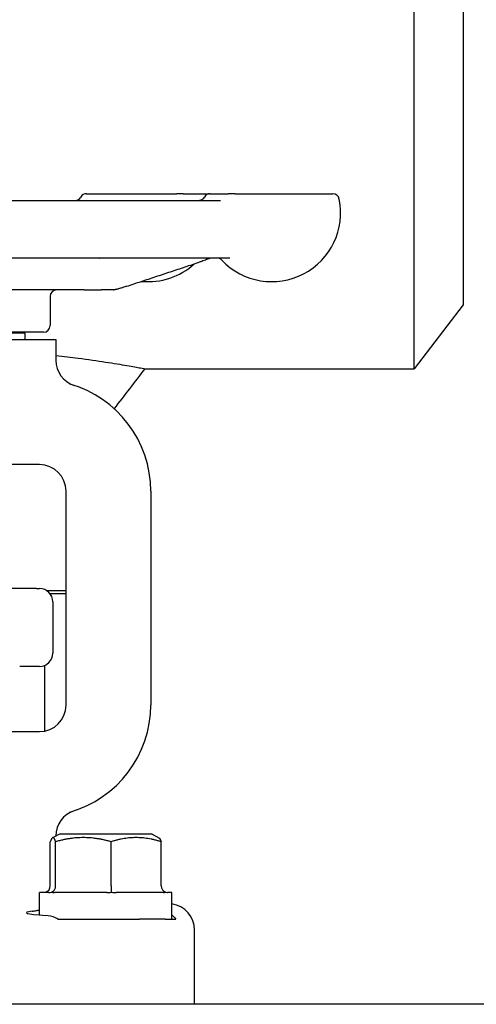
# Model space of a CAD drawing. Header units: inches. Extents: x 5 to 1128, y -85 to 748.
# Tile 589 of 656: x 919.83 to 921.99, y 337.61 to 342.26. Entities that reach past the tile are written whole.
import ezdxf

# ---------------------------------------------------------------- set-up
doc = ezdxf.new("R2010")
doc.units = ezdxf.units.IN
doc.header["$LTSCALE"] = 32
doc.header["$MEASUREMENT"] = 0
doc.layers.add('Visible (ANSI)', color=7, linetype='Continuous', lineweight=30)

msp = doc.modelspace()

# ---------------------------------------------------------------- linework, layer by layer
at = {"layer": 'Visible (ANSI)'}
for p, q in [((921.69405, 340.60867), (921.69405, 349.23367)), ((921.92578, 348.93167), (921.92578, 340.91067)), ((920.14784, 341.43492), (920.572, 341.43492)), ((920.60349, 341.43492), (920.572, 341.43492)), ((920.60349, 341.43492), (920.72623, 341.43492)), ((920.73197, 341.43492), (920.81841, 341.43492)), ((920.84932, 341.43492), (920.81841, 341.43492)), ((920.84932, 341.43492), (921.31035, 341.43492)), ((919.71965, 341.40367), (920.78038, 341.40367)), ((920.82389, 341.13117), (919.64482, 341.13117)), ((920.13642, 340.98117), (919.61375, 340.98117)), ((920.13642, 340.98117), (920.2166, 340.98117)), ((920.27335, 340.98117), (920.2166, 340.98117)), ((920.27335, 340.98117), (920.275, 340.98117)), ((919.97578, 340.94992), (919.97578, 340.81242)), ((921.92578, 340.91067), (921.69405, 340.60867)), ((919.94453, 340.78117), (918.90703, 340.78117)), ((919.85753, 340.77742), (918.99403, 340.77742)), ((919.85753, 340.74617), (919.85753, 340.77742)), ((918.84828, 340.74617), (920.00328, 340.74617)), ((920.00328, 340.74617), (920.00328, 340.64882)), ((920.42291, 340.60867), (921.69405, 340.60867)), ((919.90544, 340.15617), (918.94613, 340.15617)), ((919.92578, 340.15617), (919.90544, 340.15617)), ((920.05078, 339.02117), (920.05078, 340.03117)), ((920.45078, 340.03117), (920.45078, 339.02117)), ((919.91153, 339.57117), (919.71723, 339.57117)), ((919.91153, 339.57117), (919.92578, 339.57117)), ((919.95871, 339.56179), (920.05078, 339.56179)), ((920.05078, 339.54617), (919.97578, 339.54617)), ((919.98828, 339.50867), (919.98828, 339.26622)), ((919.92578, 339.20372), (919.83203, 339.20372)), ((919.95078, 338.89869), (919.95078, 339.20894)), ((919.7425, 338.89617), (919.90544, 338.89617)), ((919.90544, 338.89617), (919.92578, 338.89617)), ((920.01953, 338.41117), (919.98733, 338.39507)), ((920.45703, 338.41117), (920.01953, 338.41117)), ((920.45703, 338.41117), (920.48924, 338.39507)), ((919.97665, 338.16742), (919.97665, 338.37621)), ((920.00181, 338.16742), (920.00181, 338.37621)), ((920.00328, 338.40352), (920.00328, 338.40304)), ((920.26344, 338.16742), (920.26344, 338.37621)), ((920.49991, 338.16742), (920.49991, 338.37621)), ((919.96998, 338.13617), (919.92578, 338.13617)), ((919.92578, 338.03022), (919.92578, 338.13617)), ((920.24287, 338.13617), (919.99597, 338.13617)), ((920.51118, 338.13617), (920.28802, 338.13617)), ((920.55078, 338.13617), (920.53033, 338.13617)), ((920.55078, 338.01117), (920.55078, 338.13617)), ((920.01261, 338.01117), (920.39783, 338.01117)), ((920.51902, 338.01117), (920.39783, 338.01117)), ((920.51902, 338.01117), (920.524, 338.01117)), ((920.524, 338.01117), (920.55078, 338.01117)), ((920.55078, 338.01117), (920.56881, 338.01117)), ((920.65828, 337.60867), (920.65828, 337.95907)), ((948.55578, 337.60867), (914.05578, 337.60867))]:
    msp.add_line(p, q, dxfattribs=at)
for centre, radius, start, end in [((920.14784, 341.40367), 0.03125, 90, 150), ((920.73197, 341.40367), 0.03125, 90, 150), ((920.72623, 341.40367), 0.03125, 84.72789, 90), ((921.31035, 341.40367), 0.03125, 11.53696, 90), ((920.09372, 341.43492), 0.03125, 270, 330), ((920.67784, 341.43492), 0.03125, 285.52289, 330), ((921.02254, 341.34492), 0.325, 223.44984, 11.53696), ((920.43841, 341.34492), 0.325, 264.56036, 312.13594), ((920.76391, 341.09992), 0.03125, 43.44984, 90), ((920.00703, 340.94992), 0.03125, 90, 180), ((919.94453, 340.81242), 0.03125, 270, 0), ((920.12828, 340.64882), 0.125, 180, 251.84803), ((919.92578, 340.03117), 0.525, 0, 74.19694), ((919.92578, 340.03117), 0.125, 0, 90), ((919.92578, 339.50867), 0.0625, 0, 90), ((919.92578, 339.26622), 0.0625, 270, 0), ((919.92578, 339.02117), 0.125, 270, 0), ((919.92578, 339.02117), 0.525, 285.80306, 0), ((920.12828, 338.40352), 0.125, 108.15197, 180)]:
    msp.add_arc(centre, radius, start, end, dxfattribs=at)
for centre, major_axis, ratio, start_param, end_param in [((919.94395, 338.16742), (0.0327, 0), 0.9555533, 5.0590358, 6.2831853), ((919.97226, 338.16742), (0, -0.03125), 0.9458753, 0.3466468, 1.5707963), ((920.26659, 338.16742), (0, -0.03125), 0.1006388, 4.712389, 5.9365385), ((920.53261, 338.16742), (-0.0327, 0), 0.9555533, 0, 1.2241495), ((920.53281, 337.9585), (0.10779, 0.06457), 0.9948398, 5.7457619, 7.172791), ((920.23828, 338.04109), (-0.375, 0), 0.0524078, 5.897302, 7.0027774)]:
    msp.add_ellipse(centre, major_axis=major_axis, ratio=ratio, start_param=start_param, end_param=end_param, dxfattribs=at)
for points in [[(920.6795, 341.40367), (920.68157, 341.40367), (920.68378, 341.40413), (920.68621, 341.40481)], [(920.42291, 340.60867), (920.37464, 340.54591), (920.32636, 340.48316), (920.27808, 340.42041)], [(919.95506, 338.13803), (919.95185, 338.13665), (919.9488, 338.13617), (919.94623, 338.13617)], [(919.96998, 338.13617), (919.97368, 338.13617), (919.97793, 338.13665), (919.9823, 338.13803)], [(919.9823, 338.13803), (919.98667, 338.13665), (919.9914, 338.13617), (919.99597, 338.13617)], [(920.24287, 338.13617), (920.2501, 338.13617), (920.25792, 338.13665), (920.26552, 338.13803)], [(920.26552, 338.13803), (920.27311, 338.13665), (920.28088, 338.13617), (920.28802, 338.13617)], [(920.51118, 338.13617), (920.5147, 338.13617), (920.51828, 338.13665), (920.5215, 338.13803)], [(920.5215, 338.13803), (920.52472, 338.13665), (920.52776, 338.13617), (920.53033, 338.13617)], [(920.55077, 338.03036), (920.55757, 338.02459), (920.56361, 338.01809), (920.56881, 338.01117)]]:
    msp.add_open_spline(points, degree=3, dxfattribs=at)
for points, knots in [([(920.20814, 341.13015), (920.20814, 341.13015), (920.20815, 341.13016), (920.20821, 341.13018), (920.20826, 341.1302), (920.20844, 341.13028), (920.20856, 341.13033), (920.20887, 341.13047), (920.20903, 341.13055), (920.2095, 341.13077), (920.20982, 341.13093), (920.2102, 341.13111), (920.21025, 341.13114), (920.21031, 341.13117)], [0.085215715, 0.085215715, 0.085215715, 0.085215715, 0.086927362, 0.086927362, 0.088822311, 0.088822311, 0.090879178, 0.090879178, 0.092668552, 0.092668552, 0.095557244, 0.095557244, 0.09605213, 0.09605213, 0.09605213, 0.09605213]), ([(920.3367, 340.99792), (920.35981, 341.00556), (920.38292, 341.01321), (920.42913, 341.02851), (920.45224, 341.03617), (920.49845, 341.05148), (920.52155, 341.05914), (920.56776, 341.07447), (920.59086, 341.08214), (920.63706, 341.09747), (920.66016, 341.10514), (920.68326, 341.11282)], [0.21281804, 0.21281804, 0.21281804, 0.21281804, 0.40779495, 0.40779495, 0.60277186, 0.60277186, 0.79774877, 0.79774877, 0.99272568, 0.99272568, 1.18770259, 1.18770259, 1.18770259, 1.18770259]), ([(920.73318, 341.13108), (920.73314, 341.13107), (920.73309, 341.13105), (920.73293, 341.13101), (920.73282, 341.13098), (920.73253, 341.13088), (920.73236, 341.13083), (920.73193, 341.13067), (920.73166, 341.13057), (920.73089, 341.13026), (920.73037, 341.13004), (920.72848, 341.12922), (920.72722, 341.12867), (920.72233, 341.1266), (920.71866, 341.12519), (920.70759, 341.12107), (920.69967, 341.11831), (920.68875, 341.11464), (920.686, 341.11373), (920.68326, 341.11282)], [0.06803679, 0.06803679, 0.06803679, 0.06803679, 0.07122481, 0.07122481, 0.07499767, 0.07499767, 0.07800807, 0.07800807, 0.08112542, 0.08112542, 0.08584062, 0.08584062, 0.09894635, 0.09894635, 0.13928714, 0.13928714, 0.20937302, 0.20937302, 0.2325341, 0.2325341, 0.2325341, 0.2325341]), ([(920.74146, 341.13117), (920.74002, 341.13117), (920.73849, 341.13117), (920.73666, 341.13116), (920.73618, 341.13115), (920.73543, 341.13114), (920.7352, 341.13114), (920.73483, 341.13113), (920.73471, 341.13113), (920.73446, 341.13112), (920.73433, 341.13112), (920.7341, 341.13111), (920.73402, 341.13111), (920.73391, 341.13111), (920.73387, 341.13111), (920.7338, 341.1311), (920.73376, 341.1311), (920.73366, 341.1311), (920.7336, 341.1311), (920.73352, 341.13109), (920.73349, 341.13109), (920.73337, 341.13109), (920.73331, 341.13108), (920.73315, 341.13107), (920.7331, 341.13107), (920.73304, 341.13107), (920.73304, 341.13107), (920.73304, 341.13107)], [0, 0, 0, 0, 0.018625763, 0.018625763, 0.025074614, 0.025074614, 0.027765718, 0.027765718, 0.02892717, 0.02892717, 0.030107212, 0.030107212, 0.030696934, 0.030696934, 0.030988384, 0.030988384, 0.031279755, 0.031279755, 0.031866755, 0.031866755, 0.032289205, 0.032289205, 0.033716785, 0.033716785, 0.037146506, 0.037146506, 0.040517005, 0.040517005, 0.040517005, 0.040517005]), ([(920.3367, 340.99792), (920.33114, 340.99608), (920.32548, 340.99422), (920.31431, 340.99068), (920.30876, 340.98896), (920.30059, 340.98653), (920.29781, 340.98572), (920.29302, 340.98439), (920.29094, 340.98384), (920.2873, 340.98294), (920.28576, 340.9826), (920.28355, 340.98218), (920.28283, 340.98205), (920.28173, 340.98187), (920.28149, 340.98184), (920.28111, 340.98178), (920.28098, 340.98176), (920.28071, 340.98172), (920.28056, 340.98169), (920.28034, 340.98166), (920.28026, 340.98165), (920.28011, 340.98163), (920.28003, 340.98162), (920.27988, 340.98159), (920.27981, 340.98158), (920.2796, 340.98155), (920.27947, 340.98154), (920.27913, 340.98149), (920.27897, 340.98146), (920.2783, 340.98137), (920.2778, 340.9813), (920.27651, 340.98118), (920.27573, 340.98117), (920.27501, 340.98117)], [0, 0, 0, 0, 0.04690928, 0.04690928, 0.09014979, 0.09014979, 0.11273302, 0.11273302, 0.13163955, 0.13163955, 0.15051444, 0.15051444, 0.159885, 0.159885, 0.1622313, 0.1622313, 0.16340408, 0.16340408, 0.16458162, 0.16458162, 0.1651689, 0.1651689, 0.16575741, 0.16575741, 0.16634657, 0.16634657, 0.16754107, 0.16754107, 0.17017776, 0.17017776, 0.17938803, 0.17938803, 0.18874519, 0.18874519, 0.18874519, 0.18874519]), ([(920.00328, 340.67164), (920.04066, 340.66747), (920.07587, 340.66316), (920.15425, 340.65289), (920.19803, 340.64655), (920.27615, 340.63447), (920.31049, 340.62874), (920.36622, 340.6191), (920.38766, 340.6152), (920.41601, 340.60998), (920.42291, 340.60867), (920.42291, 340.60867)], [1.4743018, 1.4743018, 1.4743018, 1.4743018, 1.8012659, 1.8012659, 2.262514, 2.262514, 2.7237622, 2.7237622, 3.1850104, 3.1850104, 3.6462585, 3.6462585, 3.6462585, 3.6462585]), ([(919.89086, 338.04849), (919.8965, 338.04921), (919.90296, 338.05033), (919.91505, 338.05237), (919.92024, 338.05323), (919.92578, 338.05406)], [0, 0, 0, 0, 0.11429299, 0.11429299, 0.19064054, 0.19064054, 0.19064054, 0.19064054]), ([(920.01261, 338.01117), (920.00885, 338.01301), (920.0051, 338.01473), (919.98533, 338.02313), (919.96983, 338.02732), (919.95625, 338.02814)], [1.52999431, 1.52999431, 1.52999431, 1.52999431, 1.56596178, 1.56596178, 1.72096024, 1.72096024, 1.72096024, 1.72096024])]:
    msp.add_open_spline(points, degree=3, knots=knots, dxfattribs=at)
for points, weights in [([(920.00181, 338.37621), (919.98923, 338.41229), (919.97665, 338.37621)], [1.04422863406, 1.20577136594, 1.04422863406]), ([(920.26344, 338.37621), (920.13263, 338.41229), (920.00181, 338.37621)], [1.04422863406, 1.20577136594, 1.04422863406]), ([(920.49991, 338.37621), (920.38168, 338.41229), (920.26344, 338.37621)], [1.04422863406, 1.20577136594, 1.04422863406]), ([(920.48924, 338.39507), (920.4942, 338.39259), (920.49991, 338.37621)], [1.12285543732, 1.11183872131, 1.04422863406])]:
    msp.add_rational_spline(points, weights, degree=2, dxfattribs=at)

doc.saveas('drawing.dxf')
